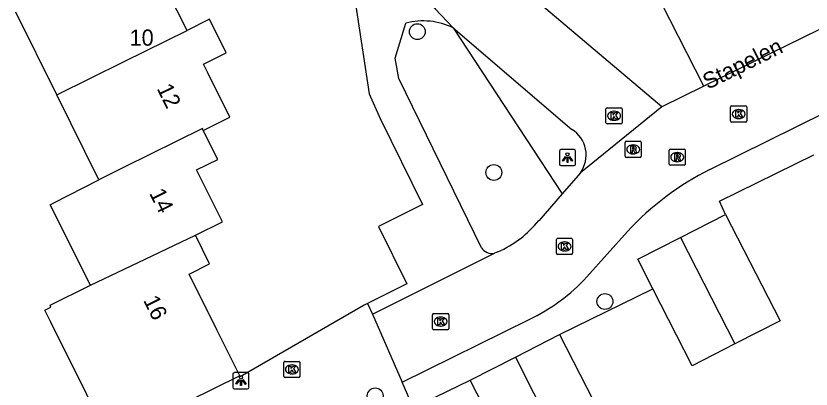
# Model space of a CAD drawing. Extents: x 157793 to 159380, y 380882 to 382313.
# Drawn here: x 158493.31 to 158542.43, y 381635.41 to 381658.48 of the extents above; entities that cross this region are included whole.
import ezdxf

# ---------------------------------------------------------------- set-up
doc = ezdxf.new("R2010")
doc.units = 0
for name, color, linetype in [('IMGEO_Boom', 7, 'Continuous'), ('IMGEO_Groenvoorziening', 7, 'Continuous'), ('IMGEO_Kolk', 7, 'Continuous'), ('IMGEO_Lichtpunt', 7, 'Continuous'), ('IMGEO_Openbare_ruimte_label', 7, 'Continuous'), ('IMGEO_Pand', 7, 'Continuous'), ('IMGEO_Pand_nummerreeks', 7, 'Continuous'), ('IMGEO_Rijbaan_lokaal_open', 7, 'Continuous'), ('IMGEO_Rioolput', 7, 'Continuous'), ('IMGEO_Voetpad_open', 7, 'Continuous')]:
    doc.layers.add(name, color=color, linetype=linetype)

msp = doc.modelspace()

# ---------------------------------------------------------------- linework, layer by layer
at = {"layer": 'IMGEO_Boom'}
for centre in [(158518.107, 381657.503), (158522.832, 381648.794), (158529.691, 381640.822), (158515.505, 381634.99)]:
    msp.add_circle(centre, 0.489, dxfattribs=at)
at = {"layer": 'IMGEO_Groenvoorziening'}
msp.add_lwpolyline([(158520.324, 381657.737), (158527.043, 381647.479)], dxfattribs=at)
at = {"layer": 'IMGEO_Kolk'}
for p, q in [((158529.756, 381651.874), (158529.756, 381652.726)), ((158529.831, 381652.8), (158530.683, 381652.8)), ((158530.244, 381652.58), (158530.269, 381652.58)), ((158530.757, 381652.726), (158530.757, 381651.874)), ((158537.453, 381651.982), (158537.453, 381652.834)), ((158537.528, 381652.908), (158538.38, 381652.908)), ((158537.941, 381652.688), (158537.966, 381652.688)), ((158538.454, 381652.834), (158538.454, 381651.982)), ((158537.964, 381652.128), (158537.939, 381652.128)), ((158530.683, 381651.8), (158529.831, 381651.8)), ((158530.267, 381652.02), (158530.242, 381652.02)), ((158538.38, 381651.908), (158537.528, 381651.908)), ((158526.772, 381644.727), (158527.624, 381644.727)), ((158526.697, 381643.801), (158526.697, 381644.653)), ((158527.185, 381644.507), (158527.21, 381644.507)), ((158527.698, 381644.653), (158527.698, 381643.801)), ((158527.624, 381643.727), (158526.772, 381643.727)), ((158527.208, 381643.947), (158527.183, 381643.947)), ((158519.046, 381639.155), (158519.046, 381640.007)), ((158519.121, 381640.081), (158519.973, 381640.081)), ((158519.534, 381639.861), (158519.559, 381639.861)), ((158520.047, 381640.007), (158520.047, 381639.155)), ((158519.557, 381639.301), (158519.532, 381639.301)), ((158519.973, 381639.081), (158519.121, 381639.081)), ((158509.857, 381636.198), (158509.857, 381637.05)), ((158509.932, 381637.124), (158510.784, 381637.124)), ((158510.345, 381636.904), (158510.37, 381636.904)), ((158510.858, 381637.05), (158510.858, 381636.198)), ((158510.368, 381636.344), (158510.343, 381636.344)), ((158510.784, 381636.124), (158509.932, 381636.124))]:
    msp.add_line(p, q, dxfattribs=at)
for points in [[(158529.756, 381651.874), (158529.756, 381652.726)], [(158529.831, 381652.8), (158530.683, 381652.8)], [(158530.757, 381652.726), (158530.757, 381651.874)], [(158537.453, 381651.982), (158537.453, 381652.834)], [(158537.528, 381652.908), (158538.38, 381652.908)], [(158537.774, 381652.608), (158537.897, 381652.608), (158537.897, 381652.457), (158538.027, 381652.608), (158538.191, 381652.608), (158538.045, 381652.457), (158538.198, 381652.208), (158538.046, 381652.208), (158537.961, 381652.372), (158537.897, 381652.305), (158537.897, 381652.208), (158537.774, 381652.208), (158537.774, 381652.608)], [(158538.454, 381652.834), (158538.454, 381651.982)], [(158530.077, 381652.5), (158530.2, 381652.5), (158530.2, 381652.349), (158530.33, 381652.5), (158530.494, 381652.5), (158530.348, 381652.349), (158530.501, 381652.1), (158530.349, 381652.1), (158530.264, 381652.264), (158530.2, 381652.197), (158530.2, 381652.1), (158530.077, 381652.1), (158530.077, 381652.5)], [(158530.683, 381651.8), (158529.831, 381651.8)], [(158538.38, 381651.908), (158537.528, 381651.908)], [(158526.772, 381644.727), (158527.624, 381644.727)], [(158526.697, 381643.801), (158526.697, 381644.653)], [(158527.018, 381644.427), (158527.141, 381644.427), (158527.141, 381644.276), (158527.271, 381644.427), (158527.435, 381644.427), (158527.289, 381644.276), (158527.442, 381644.027), (158527.29, 381644.027), (158527.205, 381644.191), (158527.141, 381644.124), (158527.141, 381644.027), (158527.018, 381644.027), (158527.018, 381644.427)], [(158527.698, 381644.653), (158527.698, 381643.801)], [(158527.624, 381643.727), (158526.772, 381643.727)], [(158519.046, 381639.155), (158519.046, 381640.007)], [(158519.121, 381640.081), (158519.973, 381640.081)], [(158519.367, 381639.781), (158519.49, 381639.781), (158519.49, 381639.63), (158519.62, 381639.781), (158519.784, 381639.781), (158519.638, 381639.63), (158519.791, 381639.381), (158519.639, 381639.381), (158519.554, 381639.545), (158519.49, 381639.478), (158519.49, 381639.381), (158519.367, 381639.381), (158519.367, 381639.781)], [(158520.047, 381640.007), (158520.047, 381639.155)], [(158519.973, 381639.081), (158519.121, 381639.081)], [(158509.857, 381636.198), (158509.857, 381637.05)], [(158509.932, 381637.124), (158510.784, 381637.124)], [(158510.178, 381636.824), (158510.301, 381636.824), (158510.301, 381636.673), (158510.431, 381636.824), (158510.595, 381636.824), (158510.449, 381636.673), (158510.602, 381636.424), (158510.45, 381636.424), (158510.365, 381636.588), (158510.301, 381636.521), (158510.301, 381636.424), (158510.178, 381636.424), (158510.178, 381636.824)], [(158510.858, 381637.05), (158510.858, 381636.198)], [(158510.784, 381636.124), (158509.932, 381636.124)]]:
    msp.add_lwpolyline(points, dxfattribs=at)
for centre, start, end in [((158529.833, 381652.724), 91.552, 178.448), ((158529.833, 381652.724), 91.552, 178.448), ((158530.681, 381652.724), 1.552, 88.448), ((158530.681, 381652.724), 1.552, 88.448), ((158537.53, 381652.832), 91.552, 178.448), ((158537.53, 381652.832), 91.552, 178.448), ((158538.378, 381652.832), 1.552, 88.448), ((158538.378, 381652.832), 1.552, 88.448), ((158529.833, 381651.876), 181.552, 268.448), ((158529.833, 381651.876), 181.552, 268.448), ((158530.681, 381651.876), 271.552, 358.448), ((158530.681, 381651.876), 271.552, 358.448), ((158537.53, 381651.984), 181.552, 268.448), ((158537.53, 381651.984), 181.552, 268.448), ((158538.378, 381651.984), 271.552, 358.448), ((158538.378, 381651.984), 271.552, 358.448), ((158526.774, 381644.651), 91.552, 178.448), ((158526.774, 381644.651), 91.552, 178.448), ((158527.622, 381644.651), 1.552, 88.448), ((158527.622, 381644.651), 1.552, 88.448), ((158526.774, 381643.803), 181.552, 268.448), ((158526.774, 381643.803), 181.552, 268.448), ((158527.622, 381643.803), 271.552, 358.448), ((158527.622, 381643.803), 271.552, 358.448), ((158519.123, 381640.005), 91.552, 178.448), ((158519.123, 381640.005), 91.552, 178.448), ((158519.971, 381640.005), 1.552, 88.448), ((158519.971, 381640.005), 1.552, 88.448), ((158519.123, 381639.157), 181.552, 268.448), ((158519.123, 381639.157), 181.552, 268.448), ((158519.971, 381639.157), 271.552, 358.448), ((158519.971, 381639.157), 271.552, 358.448), ((158509.934, 381637.048), 91.552, 178.448), ((158509.934, 381637.048), 91.552, 178.448), ((158510.782, 381637.048), 1.552, 88.448), ((158510.782, 381637.048), 1.552, 88.448), ((158509.934, 381636.2), 181.552, 268.448), ((158509.934, 381636.2), 181.552, 268.448), ((158510.782, 381636.2), 271.552, 358.448), ((158510.782, 381636.2), 271.552, 358.448)]:
    msp.add_arc(centre, 0.0765, start, end, dxfattribs=at)
for centre, major_axis, ratio, start_param, end_param in [((158530.243, 381652.3), (-0.387, 0.002), 0.722429, 4.712389, 7.853982), ((158530.268, 381652.3), (-0.39, 0.002), 0.717154, 1.570796, 4.712389), ((158537.94, 381652.408), (-0.387, 0.002), 0.722429, 4.712389, 7.853982), ((158537.965, 381652.408), (-0.39, 0.002), 0.717154, 1.570796, 4.712389), ((158527.184, 381644.227), (-0.387, 0.002), 0.722429, 4.712389, 7.853982), ((158527.209, 381644.227), (-0.39, 0.002), 0.717154, 1.570796, 4.712389), ((158519.533, 381639.581), (-0.387, 0.002), 0.722429, 4.712389, 7.853982), ((158519.558, 381639.581), (-0.39, 0.002), 0.717154, 1.570796, 4.712389), ((158510.344, 381636.624), (-0.387, 0.002), 0.722429, 4.712389, 7.853982), ((158510.369, 381636.624), (-0.39, 0.002), 0.717154, 1.570796, 4.712389)]:
    msp.add_ellipse(centre, major_axis=major_axis, ratio=ratio, start_param=start_param, end_param=end_param, dxfattribs=at)
at = {"layer": 'IMGEO_Lichtpunt'}
for p, q in [((158526.88, 381650.123), (158526.88, 381649.316)), ((158526.88, 381650.123), (158526.88, 381649.316)), ((158527.782, 381650.218), (158526.974, 381650.218)), ((158527.782, 381650.218), (158526.974, 381650.218)), ((158527.876, 381649.316), (158527.876, 381650.123)), ((158527.876, 381649.316), (158527.876, 381650.123)), ((158526.974, 381649.222), (158527.782, 381649.222)), ((158526.974, 381649.222), (158527.782, 381649.222)), ((158506.712, 381636.329), (158506.712, 381635.522)), ((158506.712, 381636.329), (158506.712, 381635.522)), ((158507.614, 381636.424), (158506.806, 381636.424)), ((158507.614, 381636.424), (158506.806, 381636.424)), ((158507.708, 381635.522), (158507.708, 381636.329)), ((158507.708, 381635.522), (158507.708, 381636.329)), ((158506.806, 381635.428), (158507.614, 381635.428)), ((158506.806, 381635.428), (158507.614, 381635.428))]:
    msp.add_line(p, q, dxfattribs=at)
for points in [[(158527.254, 381649.787), (158527.293, 381649.759), (158527.105, 381649.497), (158527.067, 381649.524), (158527.254, 381649.787)], [(158527.356, 381649.739), (158527.403, 381649.739), (158527.403, 381649.417), (158527.356, 381649.417), (158527.356, 381649.739)], [(158527.466, 381649.759), (158527.504, 381649.786), (158527.691, 381649.524), (158527.652, 381649.496), (158527.466, 381649.759)], [(158507.086, 381635.993), (158507.125, 381635.965), (158506.937, 381635.703), (158506.899, 381635.73), (158507.086, 381635.993)], [(158507.188, 381635.945), (158507.235, 381635.945), (158507.235, 381635.623), (158507.188, 381635.623), (158507.188, 381635.945)], [(158507.298, 381635.965), (158507.336, 381635.992), (158507.523, 381635.73), (158507.484, 381635.702), (158507.298, 381635.965)]]:
    msp.add_lwpolyline(points, dxfattribs=at)
for centre in [(158527.379, 381649.921), (158507.211, 381636.127)]:
    msp.add_circle(centre, 0.0994, dxfattribs=at)
for centre, start, end in [((158526.974, 381650.123), 90, 180), ((158526.974, 381650.123), 90, 180), ((158527.782, 381650.123), 0, 90), ((158527.782, 381650.123), 0, 90), ((158526.974, 381649.316), 180, 270), ((158526.974, 381649.316), 180, 270), ((158527.782, 381649.316), 270, 0), ((158527.782, 381649.316), 270, 360), ((158506.806, 381636.329), 90, 180), ((158506.806, 381636.329), 90, 180), ((158507.614, 381636.329), 0, 90), ((158507.614, 381636.329), 0, 90), ((158506.806, 381635.522), 180, 270), ((158506.806, 381635.522), 180, 270), ((158507.614, 381635.522), 270, 0), ((158507.614, 381635.522), 270, 360)]:
    msp.add_arc(centre, 0.0946, start, end, dxfattribs=at)
at = {"layer": 'IMGEO_Pand'}
for points in [[(158503.882, 381657.576), (158502.664, 381660.032), (158502.384, 381660.597), (158503.776, 381661.287), (158502.742, 381663.372), (158501.417, 381662.715)], [(158495.843, 381653.591), (158493.311, 381658.699)], [(158504.887, 381651.396), (158506.524, 381652.208), (158505.141, 381654.997), (158504.898, 381655.487), (158506.303, 381656.184), (158505.272, 381658.266), (158503.882, 381657.576)], [(158495.843, 381653.591), (158500, 381655.653), (158503.882, 381657.576)], [(158498.443, 381648.346), (158495.843, 381653.591)], [(158504.887, 381651.396), (158504.829, 381651.512), (158500, 381649.118), (158498.443, 381648.346)], [(158504.394, 381644.928), (158506.064, 381645.756), (158504.474, 381648.965), (158505.773, 381649.609), (158504.887, 381651.396)], [(158497.924, 381641.823), (158495.423, 381646.799), (158495.652, 381646.913), (158498.443, 381648.346)], [(158534.351, 381644.776), (158537.141, 381646.203)], [(158537.141, 381646.203), (158540.506, 381639.625), (158537.715, 381638.197)], [(158497.924, 381641.823), (158500, 381642.819), (158504.394, 381644.928)], [(158507.134, 381636.227), (158505.719, 381639.081), (158504.013, 381642.522), (158505.276, 381643.149), (158504.394, 381644.928)], [(158532.655, 381641.604), (158531.721, 381643.431), (158534.351, 381644.776)], [(158534.351, 381644.776), (158537.715, 381638.197)], [(158499.082, 381632.261), (158497.667, 381635.115), (158495.446, 381639.595), (158495.1, 381640.292), (158495.477, 381640.479), (158495.421, 381640.591), (158497.924, 381641.823)], [(158537.715, 381638.197), (158535.085, 381636.852), (158532.655, 381641.604)], [(158524.164, 381637.384), (158526.883, 381638.774)], [(158526.883, 381638.774), (158530.233, 381632.223), (158527.477, 381630.814)], [(158521.368, 381635.954), (158524.164, 381637.384)], [(158524.164, 381637.384), (158527.477, 381630.814)], [(158507.134, 381636.227), (158499.082, 381632.261)], [(158527.477, 381630.814), (158524.718, 381629.403), (158521.368, 381635.954)]]:
    msp.add_lwpolyline(points, dxfattribs=at)
at = {"layer": 'IMGEO_Rijbaan_lokaal_open'}
for points in [[(158550.084, 381661.158), (158535.797, 381654.139)], [(158533.205, 381652.851), (158524.845, 381659.945)], [(158520.324, 381657.737), (158527.645, 381651.457)], [(158536.181, 381648.982), (158552.256, 381656.931)], [(158535.797, 381654.139), (158533.205, 381652.851)], [(158533.205, 381652.851), (158528.175, 381648.784)], [(158528.175, 381648.784), (158527.043, 381647.479)], [(158527.043, 381647.479), (158525.602, 381645.818)], [(158528.584, 381642.351), (158531.081, 381645.156)], [(158515.344, 381640.042), (158522.869, 381643.81)], [(158523.078, 381643.886), (158522.869, 381643.81)], [(158515.344, 381640.042), (158517.161, 381635.832)], [(158517.161, 381635.832), (158525.004, 381639.718)]]:
    msp.add_lwpolyline(points, dxfattribs=at)
for centre, radius, start, end in [((158540.542, 381677.905), 28.557, 207.6097, 224.9281), ((158526.691, 381649.879), 1.844, 323.5835, 58.8467), ((158544.191, 381632.992), 17.884, 116.6095, 137.1447), ((158520.336, 381650.083), 6.776, 293.8678, 320.9968), ((158520.254, 381649.927), 11.26, 294.9526, 317.7145)]:
    msp.add_arc(centre, radius, start, end, dxfattribs=at)
at = {"layer": 'IMGEO_Rioolput'}
for p, q in [((158530.937, 381649.798), (158530.937, 381650.65)), ((158531.012, 381650.724), (158531.864, 381650.724)), ((158531.938, 381650.65), (158531.938, 381649.798)), ((158531.425, 381650.504), (158531.45, 381650.504)), ((158533.657, 381649.316), (158533.657, 381650.168)), ((158533.732, 381650.242), (158534.584, 381650.242)), ((158534.658, 381650.168), (158534.658, 381649.316)), ((158531.864, 381649.724), (158531.012, 381649.724)), ((158531.448, 381649.944), (158531.423, 381649.944)), ((158534.145, 381650.022), (158534.17, 381650.022)), ((158534.584, 381649.242), (158533.732, 381649.242)), ((158534.168, 381649.462), (158534.143, 381649.462))]:
    msp.add_line(p, q, dxfattribs=at)
for points in [[(158530.937, 381649.798), (158530.937, 381650.65)], [(158531.012, 381650.724), (158531.864, 381650.724)], [(158531.938, 381650.65), (158531.938, 381649.798)], [(158531.526, 381650.422), (158531.274, 381650.424), (158531.274, 381650.024)], [(158531.274, 381650.024), (158531.398, 381650.024), (158531.398, 381650.186), (158531.409, 381650.186)], [(158531.452, 381650.343), (158531.398, 381650.343), (158531.398, 381650.262)], [(158531.398, 381650.262), (158531.45, 381650.262)], [(158531.456, 381650.157), (158531.527, 381650.024), (158531.667, 381650.024), (158531.602, 381650.15)], [(158533.657, 381649.316), (158533.657, 381650.168)], [(158533.732, 381650.242), (158534.584, 381650.242)], [(158534.658, 381650.168), (158534.658, 381649.316)], [(158531.864, 381649.724), (158531.012, 381649.724)], [(158534.246, 381649.94), (158533.994, 381649.942), (158533.994, 381649.542)], [(158533.994, 381649.542), (158534.118, 381649.542), (158534.118, 381649.704), (158534.129, 381649.704)], [(158534.172, 381649.861), (158534.118, 381649.861), (158534.118, 381649.78)], [(158534.118, 381649.78), (158534.17, 381649.78)], [(158534.176, 381649.675), (158534.247, 381649.542), (158534.387, 381649.542), (158534.322, 381649.668)], [(158534.584, 381649.242), (158533.732, 381649.242)]]:
    msp.add_lwpolyline(points, dxfattribs=at)
for centre, radius, start, end in [((158531.014, 381650.648), 0.0765, 91.552, 178.448), ((158531.014, 381650.648), 0.0765, 91.552, 178.448), ((158531.862, 381650.648), 0.0765, 1.552, 88.448), ((158531.862, 381650.648), 0.0765, 1.552, 88.448), ((158531.408, 381650.133), 0.0533, 26.0293, 88.6989), ((158531.434, 381650.451), 0.19, 274.7715, 282.9687), ((158531.458, 381650.247), 0.0964, 77.0061, 93.1865), ((158531.472, 381650.304), 0.0378, 276.6634, 79.6772), ((158531.525, 381650.312), 0.109, 350.3612, 89.416), ((158531.523, 381650.312), 0.112, 277.5842, 350.9817), ((158531.507, 381650.097), 0.108, 29.5134, 73.7905), ((158533.734, 381650.166), 0.0765, 91.552, 178.448), ((158533.734, 381650.166), 0.0765, 91.552, 178.448), ((158534.582, 381650.166), 0.0765, 1.552, 88.448), ((158534.582, 381650.166), 0.0765, 1.552, 88.448), ((158531.014, 381649.8), 0.0765, 181.552, 268.448), ((158531.014, 381649.8), 0.0765, 181.552, 268.448), ((158531.862, 381649.8), 0.0765, 271.552, 358.448), ((158531.862, 381649.8), 0.0765, 271.552, 358.448), ((158534.128, 381649.651), 0.0533, 26.0293, 88.6989), ((158534.154, 381649.969), 0.19, 274.7715, 282.9687), ((158534.178, 381649.765), 0.0964, 77.0061, 93.1865), ((158534.192, 381649.822), 0.0378, 276.6634, 79.6772), ((158534.245, 381649.83), 0.109, 350.3612, 89.416), ((158534.243, 381649.83), 0.112, 277.5842, 350.9817), ((158534.227, 381649.615), 0.108, 29.5134, 73.7905), ((158533.734, 381649.318), 0.0765, 181.552, 268.448), ((158533.734, 381649.318), 0.0765, 181.552, 268.448), ((158534.582, 381649.318), 0.0765, 271.552, 358.448), ((158534.582, 381649.318), 0.0765, 271.552, 358.448)]:
    msp.add_arc(centre, radius, start, end, dxfattribs=at)
for centre, major_axis, ratio, start_param, end_param in [((158531.424, 381650.224), (-0.387, 0.002), 0.722429, 4.712389, 7.853982), ((158531.449, 381650.224), (-0.39, 0.002), 0.717154, 1.570796, 4.712389), ((158534.144, 381649.742), (-0.387, 0.002), 0.722429, 4.712389, 7.853982), ((158534.169, 381649.742), (-0.39, 0.002), 0.717154, 1.570796, 4.712389)]:
    msp.add_ellipse(centre, major_axis=major_axis, ratio=ratio, start_param=start_param, end_param=end_param, dxfattribs=at)
at = {"layer": 'IMGEO_Voetpad_open'}
for points in [[(158501.883, 381688.275), (158513.41, 381665.069), (158515.132, 381653.662), (158515.801, 381652.128), (158518.434, 381646.817), (158515.705, 381645.463), (158517.467, 381641.908), (158515.024, 381640.69)], [(158535.797, 381654.139), (158533.194, 381659.253)], [(158522.067, 381644.143), (158516.957, 381654.609), (158516.729, 381655.854), (158517.401, 381658.033)], [(158537.141, 381646.203), (158536.766, 381647.028), (158542.594, 381649.884)], [(158526.883, 381638.774), (158532.655, 381641.604)], [(158515.024, 381640.69), (158514.819, 381640.588), (158507.165, 381636.164), (158507.134, 381636.227)], [(158515.024, 381640.69), (158515.344, 381640.042)], [(158517.876, 381634.237), (158517.161, 381635.832)], [(158518.561, 381634.595), (158521.368, 381635.954)]]:
    msp.add_lwpolyline(points, dxfattribs=at)
for centre, radius, start, end in [((158518.456, 381653.875), 4.29, 64.1921, 104.2431), ((158522.713, 381644.566), 0.772, 213.2414, 281.661)]:
    msp.add_arc(centre, radius, start, end, dxfattribs=at)

# ---------------------------------------------------------------- texts
at = {"layer": 'IMGEO_Openbare_ruimte_label'}
msp.add_text('Stapelen', height=1, rotation=26.4369, dxfattribs=at).set_placement((158536.047, 381653.901))
at = {"layer": 'IMGEO_Pand_nummerreeks'}
msp.add_text('10', height=1, dxfattribs=at).set_placement((158500.333, 381656.633))
for s, rotation, p in [('12', 296.1378, (158501.994, 381653.995)), ('14', 296.3558, (158501.532, 381647.516)), ('16', 296.373, (158501.156, 381640.9))]:
    msp.add_text(s, height=1, rotation=rotation, dxfattribs=at).set_placement(p)

doc.saveas('drawing.dxf')
